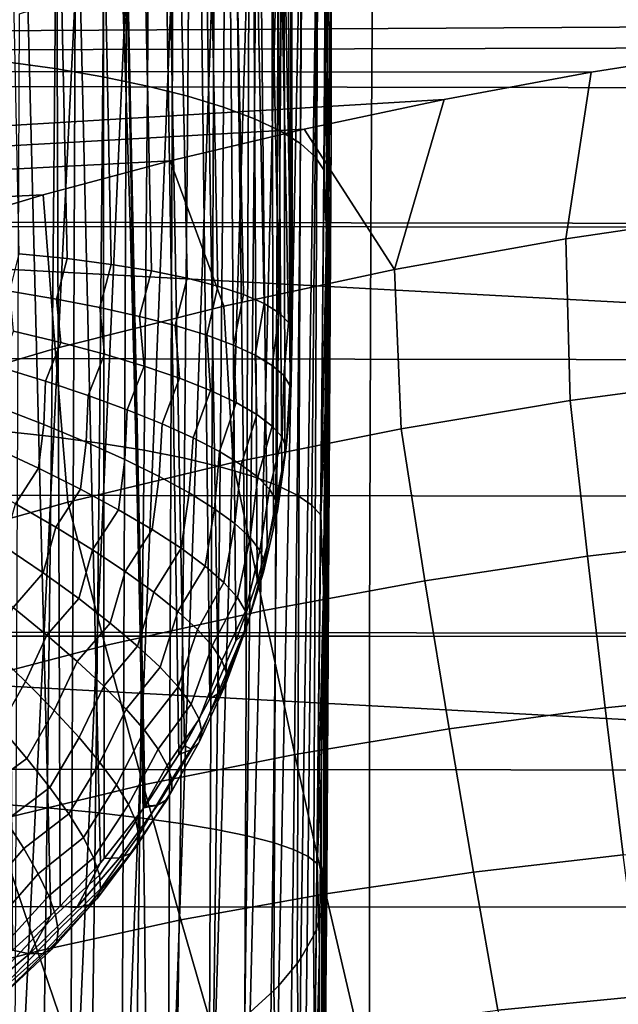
# Model space of a CAD drawing. Header units: metres. Extents: x -23 to 242, y -40 to 23.
# Tile 298 of 450: x 76.75 to 78.25, y 1.12 to 3.58. Entities that reach past the tile are written whole.
import ezdxf

# ---------------------------------------------------------------- set-up
doc = ezdxf.new("R2010")
doc.units = ezdxf.units.M
doc.layers.add('solid_10171013', color=7, linetype='CONTINUOUS')

msp = doc.modelspace()

# ---------------------------------------------------------------- linework, layer by layer
at = {"layer": 'solid_10171013'}
for points in [[(77.429092, 7.781572, 100.34626), (77.433266, 2.799633, 112.5466), (77.416595, 3.65135, 112.379112), (77.433266, 7.948323, 100.417046)], [(77.430458, 2.642788, 112.507973), (77.429092, 7.781572, 100.34626), (77.408539, 7.615854, 100.275917), (77.429016, 2.620355, 112.502449)], [(77.430458, 2.642788, 112.507973), (77.433266, 2.799633, 112.5466), (77.429092, 7.781572, 100.34626)], [(77.414925, 2.486455, 112.469528), (77.408539, 7.615854, 100.275917), (77.37178, 7.452527, 100.206589), (77.408188, 2.44217, 112.458694)], [(77.414925, 2.486455, 112.469528), (77.429016, 2.620355, 112.502449), (77.408539, 7.615854, 100.275917)], [(77.386757, 2.331676, 112.431732), (77.37178, 7.452527, 100.206589), (77.319115, 7.292933, 100.138847), (77.370956, 2.266495, 112.415855)], [(77.386757, 2.331676, 112.431732), (77.408188, 2.44217, 112.458694), (77.37178, 7.452527, 100.206589)], [(77.346085, 2.179434, 112.394691), (77.319115, 7.292933, 100.138847), (77.250969, 7.138383, 100.073242), (77.317665, 2.094884, 112.374229)], [(77.346085, 2.179434, 112.394691), (77.370956, 2.266495, 112.415855), (77.319115, 7.292933, 100.138847)], [(77.293114, 2.03058, 112.358711), (77.250969, 7.138383, 100.073242), (77.167908, 6.990144, 100.010323), (77.248787, 1.928775, 112.33419)], [(77.293114, 2.03058, 112.358711), (77.317665, 2.094884, 112.374229), (77.250969, 7.138383, 100.073242)], [(77.228111, 1.886087, 112.323952), (77.167908, 6.990144, 100.010323), (77.070618, 6.849432, 99.950592), (77.164932, 1.769525, 112.296127)], [(77.228111, 1.886087, 112.323952), (77.248787, 1.928775, 112.33419), (77.167908, 6.990144, 100.010323)], [(77.151413, 1.746821, 112.290718), (77.070618, 6.849432, 99.950592), (76.959885, 6.717405, 99.894547), (77.066864, 1.618484, 112.260323)], [(77.151413, 1.746821, 112.290718), (77.164932, 1.769525, 112.296127), (77.070618, 6.849432, 99.950592)], [(76.964531, 1.487475, 112.229591), (76.959885, 6.717405, 99.894547), (76.836624, 6.595144, 99.842651), (76.955444, 1.476861, 112.227119)], [(77.063416, 1.613673, 112.259193), (77.066864, 1.618484, 112.260323), (76.959885, 6.717405, 99.894547)], [(76.964531, 1.487475, 112.229591), (77.063416, 1.613673, 112.259193), (76.959885, 6.717405, 99.894547)], [(76.855324, 1.369094, 112.202179), (76.836624, 6.595144, 99.842651), (76.701851, 6.483654, 99.795326), (76.831627, 1.345781, 112.196823)], [(76.855324, 1.369094, 112.202179), (76.955444, 1.476861, 112.227119), (76.836624, 6.595144, 99.842651)], [(76.73642, 1.259399, 112.177124), (76.831627, 1.345781, 112.196823), (76.701851, 6.483654, 99.795326)], [(77.530579, 3.287296, 86.183334), (77.531853, 4.212478, 86.576027), (77.531593, 5.645502, 82.040405), (77.530823, 5.222394, 81.88105)], [(77.530579, 3.287296, 86.183334), (77.530823, 5.222394, 81.88105), (77.529533, 4.794671, 81.733261)], [(77.530579, 3.287296, 86.183334), (77.529533, 4.794671, 81.733261), (77.52774, 4.363093, 81.59726)], [(79.501579, 2.807441, 76.647522), (61.950001, 3.752233, 76.804237), (61.950001, 4.776998, 77.027382), (79.512314, 3.839415, 76.821045)], [(61.950001, 4.495093, 116.039619), (61.950001, 3.467007, 116.24794), (78.970924, 3.564719, 116.230568), (79.394135, 3.613911, 116.221619)], [(76.720253, 4.385692, 80.221008), (76.713768, 3.475081, 79.994743), (76.841835, 3.457308, 80.067673), (76.848274, 4.364286, 80.293037)], [(76.848274, 4.364286, 80.293037), (76.841835, 3.457308, 80.067673), (76.961861, 3.436835, 80.152588), (76.968239, 4.33953, 80.376884)], [(77.530579, 3.287296, 86.183334), (77.52774, 4.363093, 81.59726), (77.525444, 3.92836, 81.473297)], [(76.968239, 4.33953, 80.376884), (76.961861, 3.436835, 80.152588), (77.072662, 3.413862, 80.248665), (77.078972, 4.311664, 80.471733)], [(77.078972, 4.311664, 80.471733), (77.072662, 3.413862, 80.248665), (77.173157, 3.388616, 80.354958), (77.179398, 4.280963, 80.576645)], [(77.179398, 4.280963, 80.576645), (77.173157, 3.388616, 80.354958), (77.262367, 3.361341, 80.470428), (77.268532, 4.247728, 80.690613)], [(77.268532, 4.247728, 80.690613), (77.262367, 3.361341, 80.470428), (77.339409, 3.332306, 80.593948), (77.34549, 4.212283, 80.8125)], [(77.34549, 4.212283, 80.8125), (77.339409, 3.332306, 80.593948), (77.403534, 3.301797, 80.724304), (77.409531, 4.174977, 80.941116)], [(77.523506, 4.141173, 86.744011), (77.531853, 4.212478, 86.576027), (77.515442, 1.381944, 85.527695), (77.512062, 1.365679, 85.566101)], [(77.515442, 1.381944, 85.527695), (77.531853, 4.212478, 86.576027), (77.530579, 3.287296, 86.183334)], [(77.409531, 4.174977, 80.941116), (77.403534, 3.301797, 80.724304), (77.454117, 3.270111, 80.860222), (77.460022, 4.136175, 81.075218)], [(77.460022, 4.136175, 81.075218), (77.454117, 3.270111, 80.860222), (77.490662, 3.237564, 81.000374), (77.496468, 4.096261, 81.21347)], [(77.49855, 4.070462, 86.910591), (77.523506, 4.141173, 86.744011), (77.49382, 1.310139, 85.697342), (77.487099, 1.295165, 85.732765)], [(77.523506, 4.141173, 86.744011), (77.512062, 1.365679, 85.566101), (77.49382, 1.310139, 85.697342)], [(73.653442, 4.084136, 279.270111), (73.646683, 3.063551, 279.327393), (77.62986, 3.062835, 280.032684), (77.636284, 4.083185, 279.974915)], [(77.496468, 4.096261, 81.21347), (77.490662, 3.237564, 81.000374), (77.512802, 3.20447, 81.143379), (77.518509, 4.055622, 81.354538)], [(77.636284, 4.083185, 279.974915), (77.62986, 3.062835, 280.032684), (81.613174, 3.061484, 280.730469), (81.61911, 4.081359, 280.671967)], [(77.457176, 4.000937, 87.074387), (77.49855, 4.070462, 86.910591), (77.455223, 1.239545, 85.864464), (77.445732, 1.22595, 85.89669)], [(77.49855, 4.070462, 86.910591), (77.487099, 1.295165, 85.732765), (77.455223, 1.239545, 85.864464)], [(77.518509, 4.055622, 81.354538), (77.512802, 3.20447, 81.143379), (77.522652, 3.48999, 81.361237), (77.525444, 3.92836, 81.473297)], [(77.39975, 3.933176, 87.234016), (77.457176, 4.000937, 87.074387), (77.399994, 1.170768, 86.027626), (77.388306, 1.158612, 86.056503)], [(77.457176, 4.000937, 87.074387), (77.445732, 1.22595, 85.89669), (77.399994, 1.170768, 86.027626)], [(77.326729, 3.867746, 87.388161), (77.39975, 3.933176, 87.234016), (77.32859, 1.1044, 86.185425), (77.315285, 1.093713, 86.210869)], [(77.39975, 3.933176, 87.234016), (77.388306, 1.158612, 86.056503), (77.32859, 1.1044, 86.185425)], [(77.520401, 1.436903, 85.398079), (77.530579, 3.287296, 86.183334), (77.525444, 3.92836, 81.473297), (77.522652, 3.48999, 81.361237)], [(76.753227, 2.995757, 113.769173), (76.734077, 3.909754, 113.588646), (76.853439, 3.892923, 113.504105), (76.872414, 2.983395, 113.683617)], [(76.872414, 2.983395, 113.683617), (76.853439, 3.892923, 113.504105), (76.963783, 3.873417, 113.408585), (76.982552, 2.968966, 113.586975)], [(76.982552, 2.968966, 113.586975), (76.963783, 3.873417, 113.408585), (77.064041, 3.851424, 113.303024), (77.082588, 2.952608, 113.480186)], [(77.238739, 3.805192, 87.53553), (77.326729, 3.867746, 87.388161), (77.241638, 1.041012, 86.336502), (77.227295, 1.031793, 86.358505)], [(77.326729, 3.867746, 87.388161), (77.315285, 1.093713, 86.210869), (77.241638, 1.041012, 86.336502)], [(77.082588, 2.952608, 113.480186), (77.064041, 3.851424, 113.303024), (77.153244, 3.827156, 113.188431), (77.171555, 2.93448, 113.364281)], [(77.171555, 2.93448, 113.364281), (77.153244, 3.827156, 113.188431), (77.230537, 3.800846, 113.06591), (77.248589, 2.914757, 113.240364)], [(77.136505, 3.746036, 87.674896), (77.238739, 3.805192, 87.53553), (77.139885, 0.98115, 86.479561), (77.125069, 0.97337, 86.498184)], [(77.238739, 3.805192, 87.53553), (77.227295, 1.031793, 86.358505), (77.139885, 0.98115, 86.479561)], [(77.248589, 2.914757, 113.240364), (77.230537, 3.800846, 113.06591), (77.295181, 3.772749, 112.936638), (77.312386, 2.893845, 113.110977)], [(77.312386, 2.893845, 113.110977), (77.295181, 3.772749, 112.936638), (77.346542, 3.743134, 112.801865), (77.363556, 2.871547, 112.974892)], [(79.488693, 1.76766, 76.528076), (61.950001, 2.718125, 76.635117), (61.950001, 3.752233, 76.804237), (79.501579, 2.807441, 76.647522)], [(74.254288, 3.754885, 251.102753), (77.007233, 3.750127, 251.684143), (77.019005, 3.412204, 251.616257), (74.266373, 3.416684, 251.033691)], [(77.007233, 3.750127, 251.684143), (79.764679, 3.745177, 252.266296), (79.776184, 3.40761, 252.19957), (77.019005, 3.412204, 251.616257)], [(77.020889, 3.690771, 87.805084), (77.136505, 3.746036, 87.674896), (77.024208, 0.925327, 86.613365), (77.009453, 0.918932, 86.628731)], [(77.136505, 3.746036, 87.674896), (77.125069, 0.97337, 86.498184), (77.024208, 0.925327, 86.613365)], [(77.363556, 2.871547, 112.974892), (77.346542, 3.743134, 112.801865), (77.384132, 3.712286, 112.662895), (77.40097, 2.848262, 112.834564)], [(77.40097, 2.848262, 112.834564), (77.384132, 3.712286, 112.662895), (77.407585, 3.680505, 112.521057), (77.424286, 2.824214, 112.691338)], [(76.892845, 3.639859, 87.925026), (77.020889, 3.690771, 87.805084), (76.895592, 0.874025, 86.736771), (76.881409, 0.868931, 86.749054)], [(77.020889, 3.690771, 87.805084), (77.009453, 0.918932, 86.628731), (76.895592, 0.874025, 86.736771)], [(77.424286, 2.824214, 112.691338), (77.407585, 3.680505, 112.521057), (77.416595, 3.65135, 112.379112), (77.433266, 2.799633, 112.5466)], [(76.753441, 3.593725, 88.033714), (76.892845, 3.639859, 87.925026), (76.75515, 0.827684, 86.848717), (76.74202, 0.823786, 86.858162)], [(76.892845, 3.639859, 87.925026), (76.881409, 0.868931, 86.749054), (76.75515, 0.827684, 86.848717)], [(61.950001, 3.467007, 116.24794), (78.566032, 3.509425, 116.240479), (78.970924, 3.564719, 116.230568)], [(61.950001, 3.467007, 116.24794), (78.179459, 3.44802, 116.251297), (78.566032, 3.509425, 116.240479)], [(77.512802, 3.20447, 81.143379), (77.519371, 3.048786, 81.261253), (77.522652, 3.48999, 81.361237)], [(77.520401, 1.436903, 85.398079), (77.522652, 3.48999, 81.361237), (77.519371, 3.048786, 81.261253)], [(78.116043, 3.032714, 116.336472), (78.543732, 3.096352, 116.32708), (78.566032, 3.509425, 116.240479), (78.179459, 3.44802, 116.251297)], [(61.950001, 3.467007, 116.24794), (61.950001, 2.430276, 116.402168), (77.81234, 3.380401, 116.262978), (78.179459, 3.44802, 116.251297)], [(76.713768, 3.475081, 79.994743), (76.705231, 2.553792, 79.816994), (76.833359, 2.539703, 79.890602), (76.841835, 3.457308, 80.067673)], [(76.841835, 3.457308, 80.067673), (76.833359, 2.539703, 79.890602), (76.953461, 2.523572, 79.976349), (76.961861, 3.436835, 80.152588)], [(77.688927, 2.956016, 116.347603), (78.116043, 3.032714, 116.336472), (78.179459, 3.44802, 116.251297), (77.81234, 3.380401, 116.262978)], [(74.266373, 3.416684, 251.033691), (77.019005, 3.412204, 251.616257), (77.02961, 3.073168, 251.555084), (74.277267, 3.077331, 250.971466)], [(76.961861, 3.436835, 80.152588), (76.953461, 2.523572, 79.976349), (77.064346, 2.505557, 80.07338), (77.072662, 3.413862, 80.248665)], [(77.072662, 3.413862, 80.248665), (77.064346, 2.505557, 80.07338), (77.164932, 2.485836, 80.180748), (77.173157, 3.388616, 80.354958)], [(77.019005, 3.412204, 251.616257), (79.776184, 3.40761, 252.19957), (79.786552, 3.068961, 252.139465), (77.02961, 3.073168, 251.555084)], [(77.173157, 3.388616, 80.354958), (77.164932, 2.485836, 80.180748), (77.25425, 2.464601, 80.297401), (77.262367, 3.361341, 80.470428)], [(61.950001, 2.430276, 116.402168), (77.463539, 3.306651, 116.275452), (77.81234, 3.380401, 116.262978)], [(77.688927, 2.956016, 116.347603), (77.81234, 3.380401, 116.262978), (77.463539, 3.306651, 116.275452)], [(77.262367, 3.361341, 80.470428), (77.25425, 2.464601, 80.297401), (77.331398, 2.442059, 80.422195), (77.339409, 3.332306, 80.593948)], [(77.339409, 3.332306, 80.593948), (77.331398, 2.442059, 80.422195), (77.395645, 2.418433, 80.553917), (77.403534, 3.301797, 80.724304)], [(61.950001, 2.430276, 116.402168), (77.129654, 3.227046, 116.288597), (77.463539, 3.306651, 116.275452)], [(77.688927, 2.956016, 116.347603), (77.463539, 3.306651, 116.275452), (77.129654, 3.227046, 116.288597), (77.263542, 2.864977, 116.360497)], [(77.403534, 3.301797, 80.724304), (77.395645, 2.418433, 80.553917), (77.44635, 2.393955, 80.691277), (77.454117, 3.270111, 80.860222)], [(77.454117, 3.270111, 80.860222), (77.44635, 2.393955, 80.691277), (77.483017, 2.368867, 80.832916), (77.490662, 3.237564, 81.000374)], [(77.515442, 1.381944, 85.527695), (77.530579, 3.287296, 86.183334), (77.520401, 1.436903, 85.398079)], [(61.950001, 2.430276, 116.402168), (76.812851, 3.142426, 116.302216), (77.129654, 3.227046, 116.288597)], [(76.842567, 2.759079, 116.374985), (77.263542, 2.864977, 116.360497), (77.129654, 3.227046, 116.288597), (76.812851, 3.142426, 116.302216)], [(77.490662, 3.237564, 81.000374), (77.483017, 2.368867, 80.832916), (77.505287, 2.343411, 80.977455), (77.512802, 3.20447, 81.143379)], [(77.512802, 3.20447, 81.143379), (77.505287, 2.343411, 80.977455), (77.519371, 3.048786, 81.261253)], [(61.950001, 2.430276, 116.402168), (76.510971, 3.051931, 116.31636), (76.812851, 3.142426, 116.302216)], [(76.429298, 2.637432, 116.390953), (76.842567, 2.759079, 116.374985), (76.812851, 3.142426, 116.302216), (76.510971, 3.051931, 116.31636)], [(78.126648, 2.629675, 116.446358), (78.549576, 2.686577, 116.440613), (78.543732, 3.096352, 116.32708), (78.116043, 3.032714, 116.336472)], [(74.277267, 3.077331, 250.971466), (77.02961, 3.073168, 251.555084), (77.039047, 2.733191, 251.500641), (74.286957, 2.736998, 250.916077)], [(77.02961, 3.073168, 251.555084), (79.786552, 3.068961, 252.139465), (79.795769, 2.729398, 252.085953), (77.039047, 2.733191, 251.500641)], [(73.646683, 3.063551, 279.327393), (73.643036, 2.042211, 279.368134), (77.626595, 2.041722, 280.073853), (77.62986, 3.062835, 280.032684)], [(77.505287, 2.343411, 80.977455), (77.515617, 2.605438, 81.173523), (77.519371, 3.048786, 81.261253)], [(77.520401, 1.436903, 85.398079), (77.519371, 3.048786, 81.261253), (77.515617, 2.605438, 81.173523), (77.517059, 1.052074, 85.250587)], [(77.62986, 3.062835, 280.032684), (77.626595, 2.041722, 280.073853), (81.61039, 2.040836, 280.772247), (81.613174, 3.061484, 280.730469)], [(77.7052, 2.559412, 116.453667), (78.126648, 2.629675, 116.446358), (78.116043, 3.032714, 116.336472), (77.688927, 2.956016, 116.347603)], [(76.729675, 2.902003, 113.799713), (76.753227, 2.995757, 113.769173), (76.872414, 2.983395, 113.683617), (76.846039, 2.882557, 113.720795)], [(76.846039, 2.882557, 113.720795), (76.872414, 2.983395, 113.683617), (76.982552, 2.968966, 113.586975), (76.954231, 2.861675, 113.63131)], [(76.954231, 2.861675, 113.63131), (76.982552, 2.968966, 113.586975), (77.082588, 2.952608, 113.480186), (77.053284, 2.839543, 113.532074)], [(77.053284, 2.839543, 113.532074), (77.082588, 2.952608, 113.480186), (77.171555, 2.93448, 113.364281), (77.142296, 2.816359, 113.423965)], [(77.286659, 2.474993, 116.462425), (77.7052, 2.559412, 116.453667), (77.688927, 2.956016, 116.347603), (77.263542, 2.864977, 116.360497)], [(77.142296, 2.816359, 113.423965), (77.171555, 2.93448, 113.364281), (77.248589, 2.914757, 113.240364), (77.220482, 2.792332, 113.307953)], [(76.856636, 2.774428, 113.724434), (76.738899, 2.802721, 113.805954), (76.729675, 2.902003, 113.799713), (76.846039, 2.882557, 113.720795)], [(77.220482, 2.792332, 113.307953), (77.248589, 2.914757, 113.240364), (77.312386, 2.893845, 113.110977), (77.287132, 2.767676, 113.185081)], [(76.965591, 2.745198, 113.63179), (76.856636, 2.774428, 113.724434), (76.846039, 2.882557, 113.720795), (76.954231, 2.861675, 113.63131)], [(77.287132, 2.767676, 113.185081), (77.312386, 2.893845, 113.110977), (77.363556, 2.871547, 112.974892), (77.34166, 2.742612, 113.056442)], [(76.874046, 2.376298, 116.47229), (77.286659, 2.474993, 116.462425), (77.263542, 2.864977, 116.360497), (76.842567, 2.759079, 116.374985)], [(77.064728, 2.715309, 113.5289), (76.965591, 2.745198, 113.63179), (76.954231, 2.861675, 113.63131), (77.053284, 2.839543, 113.532074)], [(77.34166, 2.742612, 113.056442), (77.363556, 2.871547, 112.974892), (77.40097, 2.848262, 112.834564), (77.383575, 2.717365, 112.923195)], [(77.383575, 2.717365, 112.923195), (77.40097, 2.848262, 112.834564), (77.424286, 2.824214, 112.691338), (77.412498, 2.69216, 112.786537)], [(77.153107, 2.685042, 113.41674), (77.064728, 2.715309, 113.5289), (77.053284, 2.839543, 113.532074), (77.142296, 2.816359, 113.423965)], [(77.412498, 2.69216, 112.786537), (77.424286, 2.824214, 112.691338), (77.433266, 2.799633, 112.5466), (77.428169, 2.667224, 112.647675)], [(76.704842, 2.712719, 113.834846), (76.738899, 2.802721, 113.805954), (76.856636, 2.774428, 113.724434), (76.818893, 2.677715, 113.759399)], [(77.229897, 2.654685, 113.296364), (77.153107, 2.685042, 113.41674), (77.142296, 2.816359, 113.423965), (77.220482, 2.792332, 113.307953)], [(77.428169, 2.667224, 112.647675), (77.433266, 2.799633, 112.5466), (77.430458, 2.642788, 112.507973)], [(76.818893, 2.677715, 113.759399), (76.856636, 2.774428, 113.724434), (76.965591, 2.745198, 113.63179), (76.925003, 2.642282, 113.673325)], [(77.294365, 2.624526, 113.168922), (77.229897, 2.654685, 113.296364), (77.220482, 2.792332, 113.307953), (77.287132, 2.767676, 113.185081)], [(76.468857, 2.26211, 116.483315), (76.874046, 2.376298, 116.47229), (76.842567, 2.759079, 116.374985), (76.429298, 2.637432, 116.390953)], [(77.345901, 2.594848, 113.035622), (77.294365, 2.624526, 113.168922), (77.287132, 2.767676, 113.185081), (77.34166, 2.742612, 113.056442)], [(74.286957, 2.736998, 250.916077), (77.039047, 2.733191, 251.500641), (77.047318, 2.392443, 251.452927), (74.295448, 2.395861, 250.867554)], [(76.925003, 2.642282, 113.673325), (76.965591, 2.745198, 113.63179), (77.064728, 2.715309, 113.5289), (77.022232, 2.606734, 113.577362)], [(77.039047, 2.733191, 251.500641), (79.795769, 2.729398, 252.085953), (79.803848, 2.389086, 252.039047), (77.047318, 2.392443, 251.452927)], [(77.384026, 2.565935, 112.897713), (77.345901, 2.594848, 113.035622), (77.34166, 2.742612, 113.056442), (77.383575, 2.717365, 112.923195)], [(79.473778, 0.722805, 76.463036), (61.950001, 1.675825, 76.520157), (61.950001, 2.718125, 76.635117), (79.488693, 1.76766, 76.528076)], [(76.814102, 2.569579, 113.764549), (76.699982, 2.613522, 113.842247), (76.704842, 2.712719, 113.834846), (76.818893, 2.677715, 113.759399)], [(77.022232, 2.606734, 113.577362), (77.064728, 2.715309, 113.5289), (77.153107, 2.685042, 113.41674), (77.109711, 2.571385, 113.472382)], [(77.408371, 2.538059, 112.756508), (77.384026, 2.565935, 112.897713), (77.383575, 2.717365, 112.923195), (77.412498, 2.69216, 112.786537)], [(76.9198, 2.525769, 113.675682), (76.814102, 2.569579, 113.764549), (76.818893, 2.677715, 113.759399), (76.925003, 2.642282, 113.673325)], [(77.109711, 2.571385, 113.472382), (77.153107, 2.685042, 113.41674), (77.229897, 2.654685, 113.296364), (77.186684, 2.53655, 113.359299)], [(77.418701, 2.511484, 112.61335), (77.408371, 2.538059, 112.756508), (77.412498, 2.69216, 112.786537), (77.428169, 2.667224, 112.647675)], [(78.169891, 2.241131, 116.580788), (78.577431, 2.289216, 116.579475), (78.549576, 2.686577, 116.440613), (78.126648, 2.629675, 116.446358)], [(77.186684, 2.53655, 113.359299), (77.229897, 2.654685, 113.296364), (77.294365, 2.624526, 113.168922), (77.252449, 2.502535, 113.23912)], [(77.428169, 2.667224, 112.647675), (77.430458, 2.642788, 112.507973), (77.429016, 2.620355, 112.502449), (77.418701, 2.511484, 112.61335)], [(77.016098, 2.4825, 113.576462), (76.9198, 2.525769, 113.675682), (76.925003, 2.642282, 113.673325), (77.022232, 2.606734, 113.577362)], [(77.764526, 2.18014, 116.583405), (78.169891, 2.241131, 116.580788), (78.126648, 2.629675, 116.446358), (77.7052, 2.559412, 116.453667)], [(76.801308, 2.460617, 113.769989), (76.687889, 2.513686, 113.849899), (76.699982, 2.613522, 113.842247), (76.814102, 2.569579, 113.764549)], [(77.102097, 2.440175, 113.467819), (77.016098, 2.4825, 113.576462), (77.022232, 2.606734, 113.577362), (77.109711, 2.571385, 113.472382)], [(77.252449, 2.502535, 113.23912), (77.294365, 2.624526, 113.168922), (77.345901, 2.594848, 113.035622), (77.306435, 2.469643, 113.112915)], [(77.418701, 2.511484, 112.61335), (77.429016, 2.620355, 112.502449), (77.414925, 2.486455, 112.469528)], [(77.505287, 2.343411, 80.977455), (77.511391, 2.159457, 81.097954), (77.515617, 2.605438, 81.173523)], [(77.517059, 1.052074, 85.250587), (77.515617, 2.605438, 81.173523), (77.511391, 2.159457, 81.097954), (77.513298, 0.656566, 85.130379)], [(77.306435, 2.469643, 113.112915), (77.345901, 2.594848, 113.035622), (77.384026, 2.565935, 112.897713), (77.34816, 2.438165, 112.981796)], [(76.705231, 2.553792, 79.816994), (76.694725, 1.624409, 79.688248), (76.822937, 1.614044, 79.762344), (76.833359, 2.539703, 79.890602)], [(76.905876, 2.408319, 113.678352), (76.801308, 2.460617, 113.769989), (76.814102, 2.569579, 113.764549), (76.9198, 2.525769, 113.675682)], [(77.176987, 2.399191, 113.350769), (77.102097, 2.440175, 113.467819), (77.109711, 2.571385, 113.472382), (77.186684, 2.53655, 113.359299)], [(77.363007, 2.106005, 116.587059), (77.764526, 2.18014, 116.583405), (77.7052, 2.559412, 116.453667), (77.286659, 2.474993, 116.462425)], [(77.34816, 2.438165, 112.981796), (77.384026, 2.565935, 112.897713), (77.408371, 2.538059, 112.756508), (77.377258, 2.408379, 112.846924)], [(76.833359, 2.539703, 79.890602), (76.822937, 1.614044, 79.762344), (76.943123, 1.602301, 79.848663), (76.953461, 2.523572, 79.976349)], [(77.240074, 2.359928, 113.226402), (77.176987, 2.399191, 113.350769), (77.186684, 2.53655, 113.359299), (77.252449, 2.502535, 113.23912)], [(77.377258, 2.408379, 112.846924), (77.408371, 2.538059, 112.756508), (77.418701, 2.511484, 112.61335), (77.393471, 2.380549, 112.709488)], [(76.635696, 2.4312, 113.878311), (76.687889, 2.513686, 113.849899), (76.801308, 2.460617, 113.769989), (76.743851, 2.372011, 113.804489)], [(77.000565, 2.357305, 113.57589), (76.905876, 2.408319, 113.678352), (76.9198, 2.525769, 113.675682), (77.016098, 2.4825, 113.576462)], [(76.953461, 2.523572, 79.976349), (76.943123, 1.602301, 79.848663), (77.054115, 1.589296, 79.946373), (77.064346, 2.505557, 80.07338)], [(77.064346, 2.505557, 80.07338), (77.054115, 1.589296, 79.946373), (77.154823, 1.575157, 80.054504), (77.164932, 2.485836, 80.180748)], [(77.396652, 2.354923, 112.570717), (77.393471, 2.380549, 112.709488), (77.418701, 2.511484, 112.61335)], [(77.418701, 2.511484, 112.61335), (77.414925, 2.486455, 112.469528), (77.408188, 2.44217, 112.458694), (77.396652, 2.354923, 112.570717)], [(77.084442, 2.308076, 113.463615), (77.000565, 2.357305, 113.57589), (77.016098, 2.4825, 113.576462), (77.102097, 2.440175, 113.467819)], [(77.164932, 2.485836, 80.180748), (77.154823, 1.575157, 80.054504), (77.244263, 1.560022, 80.172012), (77.25425, 2.464601, 80.297401)], [(77.290779, 2.322754, 113.095871), (77.240074, 2.359928, 113.226402), (77.252449, 2.502535, 113.23912), (77.306435, 2.469643, 113.112915)], [(76.743851, 2.372011, 113.804489), (76.801308, 2.460617, 113.769989), (76.905876, 2.408319, 113.678352), (76.844101, 2.31396, 113.719452)], [(76.967804, 2.018967, 116.591225), (77.363007, 2.106005, 116.587059), (77.286659, 2.474993, 116.462425), (76.874046, 2.376298, 116.47229)], [(77.25425, 2.464601, 80.297401), (77.244263, 1.560022, 80.172012), (77.321556, 1.544038, 80.297729), (77.331398, 2.442059, 80.422195)], [(77.328613, 2.288015, 112.960403), (77.290779, 2.322754, 113.095871), (77.306435, 2.469643, 113.112915), (77.34816, 2.438165, 112.981796)], [(77.1567, 2.261113, 113.342621), (77.084442, 2.308076, 113.463615), (77.102097, 2.440175, 113.467819), (77.176987, 2.399191, 113.350769)], [(77.331398, 2.442059, 80.422195), (77.321556, 1.544038, 80.297729), (77.385941, 1.527363, 80.430443), (77.395645, 2.418433, 80.553917)], [(77.353233, 2.256035, 112.821259), (77.328613, 2.288015, 112.960403), (77.34816, 2.438165, 112.981796), (77.377258, 2.408379, 112.846924)], [(77.396652, 2.354923, 112.570717), (77.408188, 2.44217, 112.458694), (77.386757, 2.331676, 112.431732)], [(76.844101, 2.31396, 113.719452), (76.905876, 2.408319, 113.678352), (77.000565, 2.357305, 113.57589), (76.935516, 2.25758, 113.623993)], [(77.364403, 2.227112, 112.679741), (77.353233, 2.256035, 112.821259), (77.377258, 2.408379, 112.846924), (77.393471, 2.380549, 112.709488)], [(77.395645, 2.418433, 80.553917), (77.385941, 1.527363, 80.430443), (77.436798, 1.510161, 80.56884), (77.44635, 2.393955, 80.691277)], [(74.295448, 2.395861, 250.867554), (77.047318, 2.392443, 251.452927), (77.05442, 2.051095, 251.411957), (74.302727, 2.054094, 250.825897)], [(77.047318, 2.392443, 251.452927), (79.803848, 2.389086, 252.039047), (79.810791, 2.048193, 251.998734), (77.05442, 2.051095, 251.411957)], [(77.216606, 2.216879, 113.214088), (77.1567, 2.261113, 113.342621), (77.176987, 2.399191, 113.350769), (77.240074, 2.359928, 113.226402)], [(77.44635, 2.393955, 80.691277), (77.436798, 1.510161, 80.56884), (77.473618, 1.492605, 80.711571), (77.483017, 2.368867, 80.832916)], [(76.578896, 1.917345, 116.596176), (76.967804, 2.018967, 116.591225), (76.874046, 2.376298, 116.47229), (76.468857, 2.26211, 116.483315)], [(76.812706, 2.199679, 113.72393), (76.714874, 2.266111, 113.811302), (76.743851, 2.372011, 113.804489), (76.844101, 2.31396, 113.719452)], [(76.935516, 2.25758, 113.623993), (77.000565, 2.357305, 113.57589), (77.084442, 2.308076, 113.463615), (77.017273, 2.203387, 113.518967)], [(77.263596, 2.175806, 113.079285), (77.216606, 2.216879, 113.214088), (77.240074, 2.359928, 113.226402), (77.290779, 2.322754, 113.095871)], [(77.362022, 2.201517, 112.537155), (77.364403, 2.227112, 112.679741), (77.393471, 2.380549, 112.709488), (77.396652, 2.354923, 112.570717)], [(77.483017, 2.368867, 80.832916), (77.473618, 1.492605, 80.711571), (77.496056, 1.474861, 80.857231), (77.505287, 2.343411, 80.977455)], [(77.396652, 2.354923, 112.570717), (77.386757, 2.331676, 112.431732), (77.370956, 2.266495, 112.415855), (77.362022, 2.201517, 112.537155)], [(77.505287, 2.343411, 80.977455), (77.496056, 1.474861, 80.857231), (77.511391, 2.159457, 81.097954)], [(76.901413, 2.135691, 113.625679), (76.812706, 2.199679, 113.72393), (76.844101, 2.31396, 113.719452), (76.935516, 2.25758, 113.623993)], [(77.017273, 2.203387, 113.518967), (77.084442, 2.308076, 113.463615), (77.1567, 2.261113, 113.342621), (77.088608, 2.151878, 113.405357)], [(77.297195, 2.138297, 112.939537), (77.263596, 2.175806, 113.079285), (77.290779, 2.322754, 113.095871), (77.328613, 2.288015, 112.960403)], [(77.317085, 2.10472, 112.796211), (77.297195, 2.138297, 112.939537), (77.328613, 2.288015, 112.960403), (77.353233, 2.256035, 112.821259)], [(78.214127, 1.86323, 116.73999), (78.606209, 1.902793, 116.74353), (78.577431, 2.289216, 116.579475), (78.169891, 2.241131, 116.580788)], [(76.645508, 2.185403, 113.844238), (76.714874, 2.266111, 113.811302), (76.812706, 2.199679, 113.72393), (76.737961, 2.113631, 113.763206)], [(77.088608, 2.151878, 113.405357), (77.1567, 2.261113, 113.342621), (77.216606, 2.216879, 113.214088), (77.14888, 2.103528, 113.284195)], [(77.362022, 2.201517, 112.537155), (77.370956, 2.266495, 112.415855), (77.346085, 2.179434, 112.394691)], [(76.980141, 2.074763, 113.517487), (76.901413, 2.135691, 113.625679), (76.935516, 2.25758, 113.623993), (77.017273, 2.203387, 113.518967)], [(77.323051, 2.075405, 112.650703), (77.317085, 2.10472, 112.796211), (77.353233, 2.256035, 112.821259), (77.364403, 2.227112, 112.679741)], [(77.824821, 1.811213, 116.737526), (78.214127, 1.86323, 116.73999), (78.169891, 2.241131, 116.580788), (77.764526, 2.18014, 116.583405)], [(77.14888, 2.103528, 113.284195), (77.216606, 2.216879, 113.214088), (77.263596, 2.175806, 113.079285), (77.197525, 2.058779, 113.156601)], [(77.315056, 2.050639, 112.504456), (77.323051, 2.075405, 112.650703), (77.364403, 2.227112, 112.679741), (77.362022, 2.201517, 112.537155)], [(76.737961, 2.113631, 113.763206), (76.812706, 2.199679, 113.72393), (76.901413, 2.135691, 113.625679), (76.822334, 2.044565, 113.671692)], [(77.048141, 2.017479, 113.400391), (76.980141, 2.074763, 113.517487), (77.017273, 2.203387, 113.518967), (77.088608, 2.151878, 113.405357)], [(77.362022, 2.201517, 112.537155), (77.346085, 2.179434, 112.394691), (77.317665, 2.094884, 112.374229), (77.315056, 2.050639, 112.504456)], [(77.197525, 2.058779, 113.156601), (77.263596, 2.175806, 113.079285), (77.297195, 2.138297, 112.939537), (77.2341, 2.018042, 113.023735)], [(77.440269, 1.747088, 116.735657), (77.824821, 1.811213, 116.737526), (77.764526, 2.18014, 116.583405), (77.363007, 2.106005, 116.587059)], [(77.104752, 1.964391, 113.27552), (77.048141, 2.017479, 113.400391), (77.088608, 2.151878, 113.405357), (77.14888, 2.103528, 113.284195)], [(77.2341, 2.018042, 113.023735), (77.297195, 2.138297, 112.939537), (77.317085, 2.10472, 112.796211), (77.258263, 1.981692, 112.886826)], [(77.496056, 1.474861, 80.857231), (77.506721, 1.711685, 81.03466), (77.511391, 2.159457, 81.097954)], [(77.513298, 0.656566, 85.130379), (77.511391, 2.159457, 81.097954), (77.506721, 1.711685, 81.03466), (77.509132, 0.251586, 85.037926)], [(76.769089, 1.928779, 113.675629), (76.688629, 2.005192, 113.76944), (76.737961, 2.113631, 113.763206), (76.822334, 2.044565, 113.671692)], [(76.822334, 2.044565, 113.671692), (76.901413, 2.135691, 113.625679), (76.980141, 2.074763, 113.517487), (76.897873, 1.978827, 113.570511)], [(77.062103, 1.671335, 116.733627), (77.440269, 1.747088, 116.735657), (77.363007, 2.106005, 116.587059), (76.967804, 2.018967, 116.591225)], [(77.149437, 1.916008, 113.144073), (77.104752, 1.964391, 113.27552), (77.14888, 2.103528, 113.284195), (77.197525, 2.058779, 113.156601)], [(77.258263, 1.981692, 112.886826), (77.317085, 2.10472, 112.796211), (77.323051, 2.075405, 112.650703), (77.269806, 1.950061, 112.747124)], [(77.315056, 2.050639, 112.504456), (77.317665, 2.094884, 112.374229), (77.293114, 2.03058, 112.358711)], [(76.897873, 1.978827, 113.570511), (76.980141, 2.074763, 113.517487), (77.048141, 2.017479, 113.400391), (76.96389, 1.91701, 113.460579)], [(77.269806, 1.950061, 112.747124), (77.323051, 2.075405, 112.650703), (77.315056, 2.050639, 112.504456), (77.268608, 1.92344, 112.605919)], [(73.643036, 2.042211, 279.368134), (73.642502, 1.020546, 279.392853), (77.626488, 1.020294, 280.098846), (77.626595, 2.041722, 280.073853)], [(74.302727, 2.054094, 250.825897), (77.05442, 2.051095, 251.411957), (77.060341, 1.709319, 251.377731), (74.308807, 1.71187, 250.791153)], [(76.840607, 1.856562, 113.571785), (76.769089, 1.928779, 113.675629), (76.822334, 2.044565, 113.671692), (76.897873, 1.978827, 113.570511)], [(77.05442, 2.051095, 251.411957), (79.810791, 2.048193, 251.998734), (79.816589, 1.706887, 251.965027), (77.060341, 1.709319, 251.377731)], [(77.18177, 1.872795, 113.007309), (77.149437, 1.916008, 113.144073), (77.197525, 2.058779, 113.156601), (77.2341, 2.018042, 113.023735)], [(77.315056, 2.050639, 112.504456), (77.293114, 2.03058, 112.358711), (77.248787, 1.928775, 112.33419), (77.254692, 1.902073, 112.4645)], [(77.254692, 1.902073, 112.4645), (77.268608, 1.92344, 112.605919), (77.315056, 2.050639, 112.504456)], [(77.626595, 2.041722, 280.073853), (77.626488, 1.020294, 280.098846), (81.610779, 1.019861, 280.797729), (81.61039, 2.040836, 280.772247)], [(76.688911, 1.581747, 116.73204), (77.062103, 1.671335, 116.733627), (76.967804, 2.018967, 116.591225), (76.578896, 1.917345, 116.596176)], [(76.96389, 1.91701, 113.460579), (77.048141, 2.017479, 113.400391), (77.104752, 1.964391, 113.27552), (77.019806, 1.85967, 113.342888)], [(77.201431, 1.835167, 112.866547), (77.18177, 1.872795, 113.007309), (77.2341, 2.018042, 113.023735), (77.258263, 1.981692, 112.886826)], [(76.705238, 1.815867, 113.680145), (76.629448, 1.899456, 113.776131), (76.688629, 2.005192, 113.76944), (76.769089, 1.928779, 113.675629)], [(76.902519, 1.789222, 113.458885), (76.840607, 1.856562, 113.571785), (76.897873, 1.978827, 113.570511), (76.96389, 1.91701, 113.460579)], [(77.019806, 1.85967, 113.342888), (77.104752, 1.964391, 113.27552), (77.149437, 1.916008, 113.144073), (77.065094, 1.807324, 113.218491)], [(77.208237, 1.803486, 112.723137), (77.201431, 1.835167, 112.866547), (77.258263, 1.981692, 112.886826), (77.269806, 1.950061, 112.747124)], [(77.202118, 1.778056, 112.578453), (77.208237, 1.803486, 112.723137), (77.269806, 1.950061, 112.747124), (77.268608, 1.92344, 112.605919)], [(76.772087, 1.737393, 113.573769), (76.705238, 1.815867, 113.680145), (76.769089, 1.928779, 113.675629), (76.840607, 1.856562, 113.571785)], [(76.954231, 1.727388, 113.33799), (76.902519, 1.789222, 113.458885), (76.96389, 1.91701, 113.460579), (77.019806, 1.85967, 113.342888)], [(77.065094, 1.807324, 113.218491), (77.149437, 1.916008, 113.144073), (77.18177, 1.872795, 113.007309), (77.099365, 1.760443, 113.088524)], [(77.183136, 1.759122, 112.433899), (77.202118, 1.778056, 112.578453), (77.268608, 1.92344, 112.605919), (77.254692, 1.902073, 112.4645)], [(77.254692, 1.902073, 112.4645), (77.248787, 1.928775, 112.33419), (77.228111, 1.886087, 112.323952)], [(77.254692, 1.902073, 112.4645), (77.228111, 1.886087, 112.323952), (77.164932, 1.769525, 112.296127), (77.183136, 1.759122, 112.433899)], [(78.259094, 1.497217, 116.923439), (78.635818, 1.528602, 116.93222), (78.606209, 1.902793, 116.74353), (78.214127, 1.86323, 116.73999)], [(77.099365, 1.760443, 113.088524), (77.18177, 1.872795, 113.007309), (77.201431, 1.835167, 112.866547), (77.122307, 1.719449, 112.95414)], [(76.829346, 1.6648, 113.458031), (76.772087, 1.737393, 113.573769), (76.840607, 1.856562, 113.571785), (76.902519, 1.789222, 113.458885)], [(76.99527, 1.671641, 113.210236), (76.954231, 1.727388, 113.33799), (77.019806, 1.85967, 113.342888), (77.065094, 1.807324, 113.218491)], [(77.88575, 1.453843, 116.915535), (78.259094, 1.497217, 116.923439), (78.214127, 1.86323, 116.73999), (77.824821, 1.811213, 116.737526)], [(77.122307, 1.719449, 112.95414), (77.201431, 1.835167, 112.866547), (77.208237, 1.803486, 112.723137), (77.133705, 1.684712, 112.816559)], [(76.603424, 1.742439, 113.725861), (76.705238, 1.815867, 113.680145), (76.772087, 1.737393, 113.573769), (76.66552, 1.659654, 113.626747)], [(77.025253, 1.622505, 113.07682), (76.99527, 1.671641, 113.210236), (77.065094, 1.807324, 113.218491), (77.099365, 1.760443, 113.088524)], [(77.133705, 1.684712, 112.816559), (77.208237, 1.803486, 112.723137), (77.202118, 1.778056, 112.578453), (77.133461, 1.656544, 112.677017)], [(77.517952, 1.399364, 116.907745), (77.88575, 1.453843, 116.915535), (77.824821, 1.811213, 116.737526), (77.440269, 1.747088, 116.735657)], [(76.876465, 1.598795, 113.334068), (76.829346, 1.6648, 113.458031), (76.902519, 1.789222, 113.458885), (76.954231, 1.727388, 113.33799)], [(77.098167, 1.62087, 112.397095), (77.121582, 1.6352, 112.536781), (77.202118, 1.778056, 112.578453), (77.183136, 1.759122, 112.433899)], [(77.121582, 1.6352, 112.536781), (77.133461, 1.656544, 112.677017), (77.202118, 1.778056, 112.578453)], [(77.183136, 1.759122, 112.433899), (77.164932, 1.769525, 112.296127), (77.151413, 1.746821, 112.290718)], [(77.043884, 1.58044, 112.938988), (77.025253, 1.622505, 113.07682), (77.099365, 1.760443, 113.088524), (77.122307, 1.719449, 112.95414)], [(77.156342, 1.334426, 116.899086), (77.517952, 1.399364, 116.907745), (77.440269, 1.747088, 116.735657), (77.062103, 1.671335, 116.733627)], [(77.183136, 1.759122, 112.433899), (77.151413, 1.746821, 112.290718), (77.066864, 1.618484, 112.260323), (77.098167, 1.62087, 112.397095)], [(76.66552, 1.659654, 113.626747), (76.772087, 1.737393, 113.573769), (76.829346, 1.6648, 113.458031), (76.719345, 1.582778, 113.518471)], [(76.912979, 1.540022, 113.203087), (76.876465, 1.598795, 113.334068), (76.954231, 1.727388, 113.33799), (76.99527, 1.671641, 113.210236)], [(77.051003, 1.545842, 112.798042), (77.043884, 1.58044, 112.938988), (77.122307, 1.719449, 112.95414), (77.133705, 1.684712, 112.816559)], [(74.308807, 1.71187, 250.791153), (77.060341, 1.709319, 251.377731), (77.065102, 1.367286, 251.35025), (74.313675, 1.369364, 250.763306)], [(77.060341, 1.709319, 251.377731), (79.816589, 1.706887, 251.965027), (79.821251, 1.365335, 251.937912), (77.065102, 1.367286, 251.35025)], [(77.496056, 1.474861, 80.857231), (77.50161, 1.26279, 80.983765), (77.506721, 1.711685, 81.03466)], [(77.509132, 0.251586, 85.037926), (77.506721, 1.711685, 81.03466), (77.50161, 1.26279, 80.983765), (77.504608, -0.159946, 84.974503)], [(79.457047, -0.324173, 76.452621), (61.950001, 0.629311, 76.459885), (61.950001, 1.675825, 76.520157), (79.473778, 0.722805, 76.463036)], [(76.798309, 1.2563, 116.890503), (77.156342, 1.334426, 116.899086), (77.062103, 1.671335, 116.733627), (76.688911, 1.581747, 116.73204)], [(76.938538, 1.489055, 113.06636), (76.912979, 1.540022, 113.203087), (76.99527, 1.671641, 113.210236), (77.025253, 1.622505, 113.07682)], [(77.046539, 1.519034, 112.655304), (77.051003, 1.545842, 112.798042), (77.133705, 1.684712, 112.816559), (77.133461, 1.656544, 112.677017)], [(76.719345, 1.582778, 113.518471), (76.829346, 1.6648, 113.458031), (76.876465, 1.598795, 113.334068), (76.764412, 1.512511, 113.402)], [(77.030525, 1.500269, 112.512108), (77.046539, 1.519034, 112.655304), (77.133461, 1.656544, 112.677017), (77.121582, 1.6352, 112.536781)], [(76.694725, 1.624409, 79.688248), (76.682373, 0.689541, 79.608887), (76.810677, 0.682929, 79.683243), (76.822937, 1.614044, 79.762344)], [(76.952881, 1.446391, 112.925232), (76.938538, 1.489055, 113.06636), (77.025253, 1.622505, 113.07682), (77.043884, 1.58044, 112.938988)], [(77.098167, 1.62087, 112.397095), (77.063416, 1.613673, 112.259193), (76.964531, 1.487475, 112.229591), (77.003128, 1.489722, 112.369804)], [(77.003128, 1.489722, 112.369804), (77.030525, 1.500269, 112.512108), (77.121582, 1.6352, 112.536781), (77.098167, 1.62087, 112.397095)], [(77.098167, 1.62087, 112.397095), (77.066864, 1.618484, 112.260323), (77.063416, 1.613673, 112.259193)], [(76.764412, 1.512511, 113.402), (76.876465, 1.598795, 113.334068), (76.912979, 1.540022, 113.203087), (76.800308, 1.449496, 113.278419)], [(76.822937, 1.614044, 79.762344), (76.810677, 0.682929, 79.683243), (76.930977, 0.675608, 79.769905), (76.943123, 1.602301, 79.848663)], [(76.943123, 1.602301, 79.848663), (76.930977, 0.675608, 79.769905), (77.042091, 0.66765, 79.868011), (77.054115, 1.589296, 79.946373)], [(76.442406, 1.162797, 116.882576), (76.798309, 1.2563, 116.890503), (76.688911, 1.581747, 116.73204), (76.319496, 1.476455, 116.731247)], [(76.664742, 1.396793, 113.401924), (76.624886, 1.4709, 113.520874), (76.719345, 1.582778, 113.518471), (76.764412, 1.512511, 113.402)], [(76.955879, 1.412444, 112.781075), (76.952881, 1.446391, 112.925232), (77.043884, 1.58044, 112.938988), (77.051003, 1.545842, 112.798042)], [(77.054115, 1.589296, 79.946373), (77.042091, 0.66765, 79.868011), (77.142937, 0.659134, 79.976601), (77.154823, 1.575157, 80.054504)], [(77.154823, 1.575157, 80.054504), (77.142937, 0.659134, 79.976601), (77.232529, 0.650141, 80.09462), (77.244263, 1.560022, 80.172012)], [(77.244263, 1.560022, 80.172012), (77.232529, 0.650141, 80.09462), (77.309982, 0.64076, 80.220909), (77.321556, 1.544038, 80.297729)], [(76.800308, 1.449496, 113.278419), (76.912979, 1.540022, 113.203087), (76.938538, 1.489055, 113.06636), (76.826706, 1.394307, 113.148842)], [(76.947495, 1.387548, 112.635284), (76.955879, 1.412444, 112.781075), (77.051003, 1.545842, 112.798042), (77.046539, 1.519034, 112.655304)], [(77.321556, 1.544038, 80.297729), (77.309982, 0.64076, 80.220909), (77.374542, 0.631085, 80.354225), (77.385941, 1.527363, 80.430443)], [(77.385941, 1.527363, 80.430443), (77.374542, 0.631085, 80.354225), (77.425575, 0.621209, 80.493271), (77.436798, 1.510161, 80.56884)], [(76.695747, 1.330988, 113.275673), (76.664742, 1.396793, 113.401924), (76.764412, 1.512511, 113.402), (76.800308, 1.449496, 113.278419)], [(76.897026, 1.365784, 112.344528), (76.927818, 1.371944, 112.489296), (77.030525, 1.500269, 112.512108), (77.003128, 1.489722, 112.369804)], [(76.927818, 1.371944, 112.489296), (76.947495, 1.387548, 112.635284), (77.046539, 1.519034, 112.655304), (77.030525, 1.500269, 112.512108)], [(77.436798, 1.510161, 80.56884), (77.425575, 0.621209, 80.493271), (77.462578, 0.611234, 80.636688), (77.473618, 1.492605, 80.711571)], [(76.826706, 1.394307, 113.148842), (76.938538, 1.489055, 113.06636), (76.952881, 1.446391, 112.925232), (76.843361, 1.347448, 113.014458)], [(76.897026, 1.365784, 112.344528), (76.955444, 1.476861, 112.227119), (76.855324, 1.369094, 112.202179)], [(77.003128, 1.489722, 112.369804), (76.964531, 1.487475, 112.229591), (76.955444, 1.476861, 112.227119), (76.897026, 1.365784, 112.344528)], [(77.473618, 1.492605, 80.711571), (77.462578, 0.611234, 80.636688), (77.485199, 0.601253, 80.783058), (77.496056, 1.474861, 80.857231)], [(77.496056, 1.474861, 80.857231), (77.485199, 0.601253, 80.783058), (77.50161, 1.26279, 80.983765)], [(77.94664, 1.109132, 117.11689), (78.304253, 1.144239, 117.130569), (78.259094, 1.497217, 116.923439), (77.88575, 1.453843, 116.915535)], [(76.717621, 1.274106, 113.143326), (76.695747, 1.330988, 113.275673), (76.800308, 1.449496, 113.278419), (76.826706, 1.394307, 113.148842)], [(77.595261, 1.063842, 117.102844), (77.94664, 1.109132, 117.11689), (77.88575, 1.453843, 116.915535), (77.517952, 1.399364, 116.907745)], [(76.843361, 1.347448, 113.014458), (76.952881, 1.446391, 112.925232), (76.955879, 1.412444, 112.781075), (76.850128, 1.309346, 112.876495)], [(77.512054, 1.004271, 85.384384), (77.515442, 1.381944, 85.527695), (77.520401, 1.436903, 85.398079), (77.517059, 1.052074, 85.250587)], [(76.850128, 1.309346, 112.876495), (76.955879, 1.412444, 112.781075), (76.947495, 1.387548, 112.635284), (76.846947, 1.28035, 112.736206)], [(76.730148, 1.226684, 113.006126), (76.717621, 1.274106, 113.143326), (76.826706, 1.394307, 113.148842), (76.843361, 1.347448, 113.014458)], [(76.810921, 1.250646, 112.453781), (76.833839, 1.260724, 112.594872), (76.947495, 1.387548, 112.635284), (76.927818, 1.371944, 112.489296)], [(76.833839, 1.260724, 112.594872), (76.846947, 1.28035, 112.736206), (76.947495, 1.387548, 112.635284)], [(77.24968, 1.009153, 117.087173), (77.595261, 1.063842, 117.102844), (77.517952, 1.399364, 116.907745), (77.156342, 1.334426, 116.899086)], [(77.512062, 1.365679, 85.566101), (77.515442, 1.381944, 85.527695), (77.512054, 1.004271, 85.384384)], [(74.313675, 1.369364, 250.763306), (77.065102, 1.367286, 251.35025), (77.068687, 1.025166, 251.329529), (74.317329, 1.02675, 250.742386)], [(76.778412, 1.250209, 112.314224), (76.810921, 1.250646, 112.453781), (76.927818, 1.371944, 112.489296), (76.897026, 1.365784, 112.344528)], [(76.897026, 1.365784, 112.344528), (76.855324, 1.369094, 112.202179), (76.831627, 1.345781, 112.196823), (76.778412, 1.250209, 112.314224)], [(77.065102, 1.367286, 251.35025), (79.821251, 1.365335, 251.937912), (79.824776, 1.023702, 251.917404), (77.068687, 1.025166, 251.329529)], [(77.490433, 0.944754, 85.558716), (77.49382, 1.310139, 85.697342), (77.512062, 1.365679, 85.566101), (77.512054, 1.004271, 85.384384)], [(76.733223, 1.189168, 112.865364), (76.730148, 1.226684, 113.006126), (76.843361, 1.347448, 113.014458), (76.850128, 1.309346, 112.876495)], [(76.778412, 1.250209, 112.314224), (76.831627, 1.345781, 112.196823), (76.73642, 1.259399, 112.177124)], [(76.906288, 0.941881, 117.07119), (77.24968, 1.009153, 117.087173), (77.156342, 1.334426, 116.899086), (76.798309, 1.2563, 116.890503)], [(76.726799, 1.161914, 112.722374), (76.733223, 1.189168, 112.865364), (76.850128, 1.309346, 112.876495), (76.846947, 1.28035, 112.736206)], [(77.487099, 1.295165, 85.732765), (77.49382, 1.310139, 85.697342), (77.490433, 0.944754, 85.558716)], [(76.710953, 1.145178, 112.578506), (76.726799, 1.161914, 112.722374), (76.846947, 1.28035, 112.736206), (76.833839, 1.260724, 112.594872)], [(77.451843, 0.886281, 85.730453), (77.455223, 1.239545, 85.864464), (77.487099, 1.295165, 85.732765), (77.490433, 0.944754, 85.558716)], [(76.563431, 0.859546, 117.055717), (76.906288, 0.941881, 117.07119), (76.798309, 1.2563, 116.890503), (76.442406, 1.162797, 116.882576)], [(76.778412, 1.250209, 112.314224), (76.73642, 1.259399, 112.177124), (76.696495, 1.226301, 112.169662), (76.651649, 1.143791, 112.293541)], [(76.685822, 1.139118, 112.435112), (76.710953, 1.145178, 112.578506), (76.833839, 1.260724, 112.594872), (76.810921, 1.250646, 112.453781)], [(77.485199, 0.601253, 80.783058), (77.496071, 0.812288, 80.94519), (77.50161, 1.26279, 80.983765)], [(77.504608, -0.159946, 84.974503), (77.50161, 1.26279, 80.983765), (77.496071, 0.812288, 80.94519), (77.499786, -0.574864, 84.940613)], [(76.651649, 1.143791, 112.293541), (76.685822, 1.139118, 112.435112), (76.810921, 1.250646, 112.453781), (76.778412, 1.250209, 112.314224)], [(77.445732, 1.22595, 85.89669), (77.455223, 1.239545, 85.864464), (77.451843, 0.886281, 85.730453)], [(77.396606, 0.829356, 85.898117), (77.399994, 1.170768, 86.027626), (77.445732, 1.22595, 85.89669), (77.451843, 0.886281, 85.730453)], [(77.325211, 0.774467, 86.060265), (77.32859, 1.1044, 86.185425), (77.388306, 1.158612, 86.056503), (77.396606, 0.829356, 85.898117)], [(77.388306, 1.158612, 86.056503), (77.399994, 1.170768, 86.027626), (77.396606, 0.829356, 85.898117)], [(78.007065, 0.778153, 117.341072), (78.349289, 0.805407, 117.360817), (78.304253, 1.144239, 117.130569), (77.94664, 1.109132, 117.11689)]]:
    msp.add_3dface(points, dxfattribs=at)

doc.saveas('drawing.dxf')
